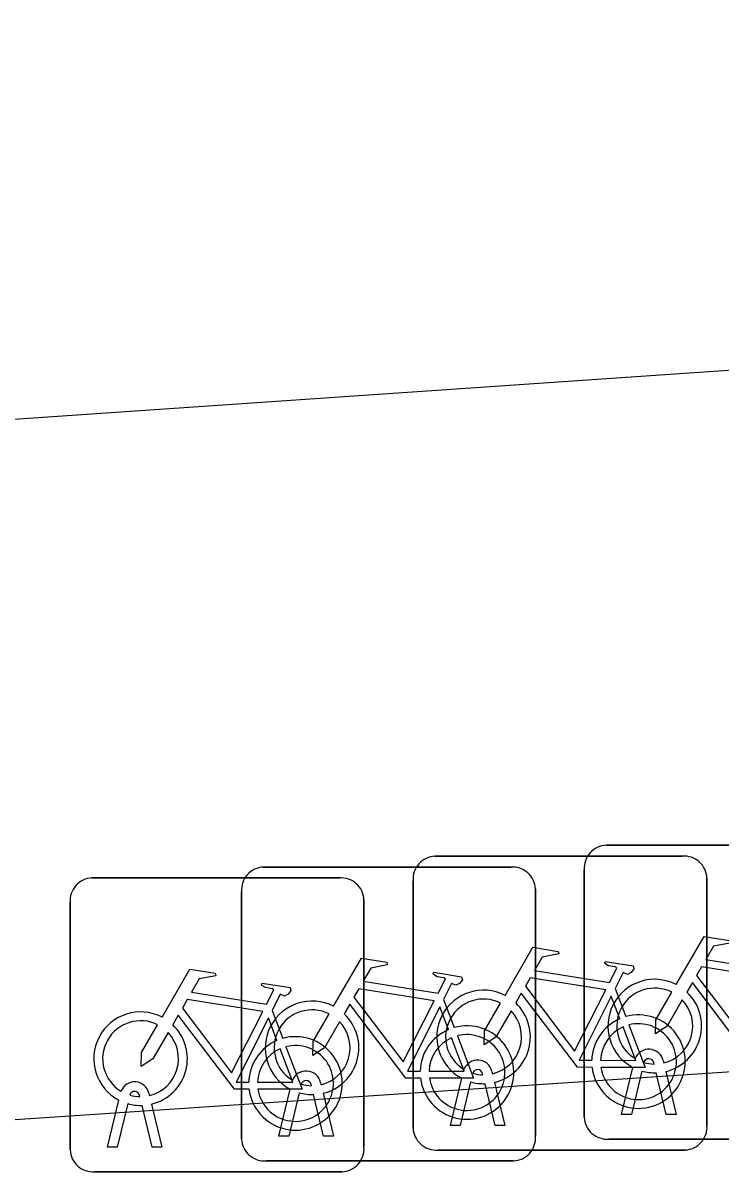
# Model space of a CAD drawing. Extents: x 160732 to 162105, y 387428 to 388479.
# Drawn here: x 160792.689 to 160795.061, y 388052.801 to 388056.721 of the extents above; entities that cross this region are included whole.
import ezdxf

# ---------------------------------------------------------------- set-up
doc = ezdxf.new("R2010")
doc.units = 0
for name, color, linetype in [('IMGEO_Fietsenrek', 7, 'Continuous'), ('IMGEO_Fietspad_gesloten', 7, 'Continuous'), ('IMGEO_Voetpad_open', 7, 'Continuous')]:
    doc.layers.add(name, color=color, linetype=linetype)

msp = doc.modelspace()

# ---------------------------------------------------------------- linework, layer by layer
at = {"layer": 'IMGEO_Fietsenrek'}
for p, q in [((160794.6709, 388053.9255), (160795.5118, 388053.9255)), ((160795.5118, 388053.9255), (160794.6709, 388053.9255)), ((160794.0889, 388053.8885), (160794.9298, 388053.8885)), ((160794.9298, 388053.8885), (160794.0889, 388053.8885)), ((160793.5059, 388053.8515), (160794.3468, 388053.8515)), ((160794.3468, 388053.8515), (160793.5059, 388053.8515)), ((160794.5965, 388053.0009), (160794.5965, 388053.8418)), ((160794.5965, 388053.8418), (160794.5965, 388053.0009)), ((160792.9229, 388053.8145), (160793.7638, 388053.8145)), ((160793.7638, 388053.8145), (160792.9229, 388053.8145)), ((160794.0145, 388052.9639), (160794.0145, 388053.8048)), ((160794.0145, 388053.8048), (160794.0145, 388052.9639)), ((160795.0135, 388053.8141), (160795.0135, 388052.9732)), ((160795.0135, 388052.9732), (160795.0135, 388053.8141)), ((160793.4315, 388052.9269), (160793.4315, 388053.7678)), ((160793.4315, 388053.7678), (160793.4315, 388052.9269)), ((160794.4305, 388053.7771), (160794.4305, 388052.9362)), ((160794.4305, 388052.9362), (160794.4305, 388053.7771)), ((160792.8485, 388052.8899), (160792.8485, 388053.7308)), ((160792.8485, 388053.7308), (160792.8485, 388052.8899)), ((160793.8475, 388053.7401), (160793.8475, 388052.8992)), ((160793.8475, 388052.8992), (160793.8475, 388053.7401)), ((160794.7012, 388053.4382), (160794.7375, 388053.343)), ((160794.1182, 388053.4012), (160794.1545, 388053.306)), ((160793.5352, 388053.3642), (160793.5715, 388053.269)), ((160794.8646, 388053.1934), (160794.8664, 388053.1855)), ((160794.2826, 388053.1564), (160794.2844, 388053.1485)), ((160794.7235, 388053.0103), (160794.7618, 388053.1703)), ((160794.7922, 388053.1581), (160794.7569, 388053.0103)), ((160794.8339, 388053.1819), (160794.8329, 388053.1862)), ((160794.8734, 388053.1563), (160794.9084, 388053.0103)), ((160793.6996, 388053.1194), (160793.7014, 388053.1115)), ((160794.1415, 388052.9733), (160794.1798, 388053.1333)), ((160794.2102, 388053.1211), (160794.1749, 388052.9733)), ((160794.2519, 388053.1449), (160794.2509, 388053.1492)), ((160794.293, 388052.9733), (160794.2591, 388053.115)), ((160794.2914, 388053.1193), (160794.3264, 388052.9733)), ((160794.875, 388053.0103), (160794.8411, 388053.152)), ((160793.1166, 388053.0824), (160793.1184, 388053.0745)), ((160793.5585, 388052.9363), (160793.5968, 388053.0963)), ((160793.6272, 388053.0841), (160793.5919, 388052.9363)), ((160793.6689, 388053.1079), (160793.6679, 388053.1122)), ((160793.71, 388052.9363), (160793.6761, 388053.078)), ((160793.7084, 388053.0823), (160793.7434, 388052.9363)), ((160792.9755, 388052.8993), (160793.0138, 388053.0593)), ((160793.0442, 388053.0471), (160793.0089, 388052.8993)), ((160793.0859, 388053.0709), (160793.0849, 388053.0752)), ((160793.127, 388052.8993), (160793.0931, 388053.041)), ((160793.1254, 388053.0453), (160793.1604, 388052.8993)), ((160794.7569, 388053.0103), (160794.7235, 388053.0103)), ((160794.9084, 388053.0103), (160794.875, 388053.0103)), ((160794.1749, 388052.9733), (160794.1415, 388052.9733)), ((160794.3264, 388052.9733), (160794.293, 388052.9733)), ((160793.5919, 388052.9363), (160793.5585, 388052.9363)), ((160793.7434, 388052.9363), (160793.71, 388052.9363)), ((160795.5211, 388052.9265), (160794.6802, 388052.9265)), ((160794.6802, 388052.9265), (160795.5211, 388052.9265)), ((160793.0089, 388052.8993), (160792.9755, 388052.8993)), ((160793.1604, 388052.8993), (160793.127, 388052.8993)), ((160794.9391, 388052.8895), (160794.0982, 388052.8895)), ((160794.0982, 388052.8895), (160794.9391, 388052.8895)), ((160794.3561, 388052.8525), (160793.5152, 388052.8525)), ((160793.5152, 388052.8525), (160794.3561, 388052.8525)), ((160793.7731, 388052.8155), (160792.9322, 388052.8155)), ((160792.9322, 388052.8155), (160793.7731, 388052.8155))]:
    msp.add_line(p, q, dxfattribs=at)
for points in [[(160794.9091, 388053.4522), (160795.0038, 388053.6157), (160795.09, 388053.6019), (160795.0917, 388053.5932), (160795.0356, 388053.5823), (160795.0094, 388053.537), (160795.2646, 388053.4962)], [(160794.3271, 388053.4152), (160794.4218, 388053.5787), (160794.508, 388053.5649), (160794.5097, 388053.5562), (160794.4536, 388053.5453), (160794.4274, 388053.5), (160794.6826, 388053.4592)], [(160793.7441, 388053.3782), (160793.8388, 388053.5417), (160793.925, 388053.5279), (160793.9267, 388053.5192), (160793.8706, 388053.5083), (160793.8444, 388053.463), (160794.0996, 388053.4222)], [(160794.6826, 388053.4592), (160794.7076, 388053.508), (160794.7025, 388053.512), (160794.6793, 388053.5157), (160794.6666, 388053.5232), (160794.6656, 388053.5263), (160794.6678, 388053.5309), (160794.7626, 388053.5158), (160794.7649, 388053.5055), (160794.7555, 388053.4931), (160794.7431, 388053.4867), (160794.7286, 388053.4929), (160794.7012, 388053.4382)], [(160795.2517, 388053.471), (160794.9949, 388053.512), (160794.9782, 388053.4832), (160795.1452, 388053.2629), (160795.2517, 388053.471)], [(160793.1611, 388053.3412), (160793.2558, 388053.5047), (160793.342, 388053.4909), (160793.3437, 388053.4822), (160793.2876, 388053.4713), (160793.2614, 388053.426), (160793.5166, 388053.3852)], [(160794.0996, 388053.4222), (160794.1246, 388053.471), (160794.1195, 388053.475), (160794.0963, 388053.4787), (160794.0836, 388053.4862), (160794.0826, 388053.4893), (160794.0848, 388053.4939), (160794.1796, 388053.4788), (160794.1819, 388053.4685), (160794.1725, 388053.4561), (160794.1601, 388053.4497), (160794.1456, 388053.4559), (160794.1182, 388053.4012)], [(160794.6697, 388053.434), (160794.4129, 388053.475), (160794.3962, 388053.4462), (160794.5632, 388053.2259), (160794.6697, 388053.434)], [(160793.5166, 388053.3852), (160793.5416, 388053.434), (160793.5365, 388053.438), (160793.5133, 388053.4417), (160793.5006, 388053.4492), (160793.4996, 388053.4523), (160793.5018, 388053.4569), (160793.5966, 388053.4418), (160793.5989, 388053.4315), (160793.5895, 388053.4191), (160793.5771, 388053.4127), (160793.5626, 388053.4189), (160793.5352, 388053.3642)], [(160794.0867, 388053.397), (160793.8299, 388053.438), (160793.8132, 388053.4092), (160793.9802, 388053.1889), (160794.0867, 388053.397)], [(160795.2048, 388053.2075), (160795.1551, 388053.2076), (160794.9644, 388053.4593), (160794.9454, 388053.4265)], [(160793.5037, 388053.36), (160793.2469, 388053.401), (160793.2302, 388053.3722), (160793.3972, 388053.1519), (160793.5037, 388053.36)], [(160794.3478, 388053.3627), (160794.2962, 388053.2735), (160794.2563, 388053.2475), (160794.2575, 388053.295), (160794.312, 388053.3892)], [(160794.6228, 388053.1705), (160794.5731, 388053.1706), (160794.3824, 388053.4223), (160794.3634, 388053.3895)], [(160794.7177, 388053.336), (160794.6884, 388053.4128), (160794.579, 388053.1947), (160794.6217, 388053.1946)], [(160794.9298, 388053.3997), (160794.8782, 388053.3105), (160794.8383, 388053.2845), (160794.8395, 388053.332), (160794.894, 388053.4262)], [(160793.7648, 388053.3257), (160793.7132, 388053.2365), (160793.6733, 388053.2105), (160793.6745, 388053.258), (160793.729, 388053.3522)], [(160794.0398, 388053.1335), (160793.9901, 388053.1336), (160793.7994, 388053.3853), (160793.7804, 388053.3525)], [(160794.1347, 388053.299), (160794.1054, 388053.3758), (160793.996, 388053.1577), (160794.0387, 388053.1576)], [(160793.1818, 388053.2887), (160793.1302, 388053.1995), (160793.0903, 388053.1735), (160793.0915, 388053.221), (160793.146, 388053.3152)], [(160793.4568, 388053.0965), (160793.4071, 388053.0966), (160793.2164, 388053.3483), (160793.1974, 388053.3155)], [(160793.5517, 388053.262), (160793.5224, 388053.3388), (160793.413, 388053.1207), (160793.4557, 388053.1206)], [(160794.7482, 388053.3148), (160794.8032, 388053.1702), (160794.6531, 388053.1705)], [(160794.1652, 388053.2778), (160794.2202, 388053.1332), (160794.0701, 388053.1335)], [(160794.6517, 388053.1945), (160794.7716, 388053.1943), (160794.7284, 388053.3079)], [(160793.4857, 388053.1205), (160793.6056, 388053.1203), (160793.5624, 388053.2339)], [(160793.5822, 388053.2408), (160793.6372, 388053.0962), (160793.4871, 388053.0965)], [(160794.0687, 388053.1575), (160794.1886, 388053.1573), (160794.1454, 388053.2709)]]:
    msp.add_lwpolyline(points, dxfattribs=at)
for centre, radius, start, end in [((160794.6742, 388053.8476), 0.0779, 92.4484, 184.2845), ((160794.6742, 388053.8476), 0.0779, 92.4484, 184.2845), ((160794.0922, 388053.8106), 0.0779, 92.4484, 184.2845), ((160794.0922, 388053.8106), 0.0779, 92.4484, 184.2845), ((160794.9356, 388053.8108), 0.0779, 2.4484, 94.2845), ((160794.9356, 388053.8108), 0.0779, 2.4484, 94.2845), ((160793.5092, 388053.7736), 0.0779, 92.4484, 184.2845), ((160793.5092, 388053.7736), 0.0779, 92.4484, 184.2845), ((160794.3526, 388053.7738), 0.0779, 2.4484, 94.2845), ((160794.3526, 388053.7738), 0.0779, 2.4484, 94.2845), ((160792.9262, 388053.7366), 0.0779, 92.4484, 184.2845), ((160792.9262, 388053.7366), 0.0779, 92.4484, 184.2845), ((160793.7696, 388053.7368), 0.0779, 2.4484, 94.2845), ((160793.7696, 388053.7368), 0.0779, 2.4484, 94.2845), ((160794.8361, 388053.3109), 0.159, 62.6766, 242.1369), ((160794.2541, 388053.2739), 0.159, 62.6766, 242.1369), ((160794.8361, 388053.3109), 0.129, 63.3192, 238.903), ((160793.6711, 388053.2369), 0.159, 62.6766, 242.1369), ((160794.2541, 388053.2739), 0.129, 63.3192, 238.903), ((160794.2541, 388053.2739), 0.159, 283.5766, 46.6042), ((160794.8361, 388053.3109), 0.129, 283.6043, 43.4302), ((160794.8361, 388053.3109), 0.159, 283.5766, 46.6042), ((160793.0881, 388053.1999), 0.159, 62.6766, 242.1369), ((160793.6711, 388053.2369), 0.129, 63.3192, 238.903), ((160793.6711, 388053.2369), 0.159, 283.5766, 46.6042), ((160794.2541, 388053.2739), 0.129, 283.6043, 43.4302), ((160793.0881, 388053.1999), 0.129, 63.3192, 238.903), ((160793.0881, 388053.1999), 0.159, 283.5766, 46.6042), ((160793.6711, 388053.2369), 0.129, 283.6043, 43.4302), ((160794.1977, 388053.1529), 0.159, 187.0065, 105.7708), ((160794.7807, 388053.1899), 0.159, 113.3408, 178.3217), ((160794.7807, 388053.1899), 0.159, 187.0065, 105.7708), ((160794.7807, 388053.1899), 0.129, 188.6715, 104.5883), ((160793.0881, 388053.1999), 0.129, 283.6043, 43.4302), ((160793.6147, 388053.1159), 0.159, 187.0065, 105.7708), ((160794.1977, 388053.1529), 0.159, 113.3408, 178.3217), ((160794.1977, 388053.1529), 0.129, 188.6715, 104.5883), ((160794.7807, 388053.1899), 0.129, 113.923, 177.9556), ((160793.6147, 388053.1159), 0.159, 113.3408, 178.3217), ((160793.6147, 388053.1159), 0.129, 113.923, 177.9556), ((160793.6147, 388053.1159), 0.129, 188.6715, 104.5883), ((160794.1977, 388053.1529), 0.129, 113.923, 177.9556), ((160794.2339, 388053.1453), 0.0499, 12.8025, 158.6934), ((160794.8159, 388053.1823), 0.0499, 12.8025, 158.6934), ((160794.8159, 388053.1823), 0.0174, 12.8025, 163.4502), ((160793.6509, 388053.1083), 0.0499, 12.8025, 158.6934), ((160794.2339, 388053.1453), 0.0174, 12.8025, 163.4502), ((160794.8361, 388053.3109), 0.159, 253.9967, 271.7867), ((160794.8361, 388053.3109), 0.129, 253.415, 269.0204), ((160793.0679, 388053.0713), 0.0499, 12.8025, 158.6934), ((160793.6509, 388053.1083), 0.0174, 12.8025, 163.4502), ((160794.2541, 388053.2739), 0.159, 253.9967, 271.7867), ((160794.2541, 388053.2739), 0.129, 253.415, 269.0204), ((160793.0679, 388053.0713), 0.0174, 12.8025, 163.4502), ((160793.0881, 388053.1999), 0.129, 253.415, 269.0204), ((160793.6711, 388053.2369), 0.159, 253.9967, 271.7867), ((160793.6711, 388053.2369), 0.129, 253.415, 269.0204), ((160793.0881, 388053.1999), 0.159, 253.9967, 271.7867), ((160794.6744, 388053.0042), 0.0779, 182.4484, 274.2845), ((160794.6744, 388053.0042), 0.0779, 182.4484, 274.2845), ((160794.0924, 388052.9672), 0.0779, 182.4484, 274.2845), ((160794.0924, 388052.9672), 0.0779, 182.4484, 274.2845), ((160794.9358, 388052.9674), 0.0779, 272.4484, 4.2845), ((160794.9358, 388052.9674), 0.0779, 272.4484, 4.2845), ((160793.5094, 388052.9302), 0.0779, 182.4484, 274.2845), ((160793.5094, 388052.9302), 0.0779, 182.4484, 274.2845), ((160794.3528, 388052.9304), 0.0779, 272.4484, 4.2845), ((160794.3528, 388052.9304), 0.0779, 272.4484, 4.2845), ((160792.9264, 388052.8932), 0.0779, 182.4484, 274.2845), ((160792.9264, 388052.8932), 0.0779, 182.4484, 274.2845), ((160793.7698, 388052.8934), 0.0779, 272.4484, 4.2845), ((160793.7698, 388052.8934), 0.0779, 272.4484, 4.2845)]:
    msp.add_arc(centre, radius, start, end, dxfattribs=at)
at = {"layer": 'IMGEO_Fietspad_gesloten'}
msp.add_lwpolyline([(160788.823, 388055.111), (160812.287, 388056.721)], dxfattribs=at)
at = {"layer": 'IMGEO_Voetpad_open'}
msp.add_lwpolyline([(160791.424, 388052.91), (160812.452, 388054.318), (160812.287, 388056.721)], dxfattribs=at)
msp.add_arc((160805.8695, 388054.0682), 14.4919, 184.58405, 220.7683, dxfattribs=at)

doc.saveas('drawing.dxf')
